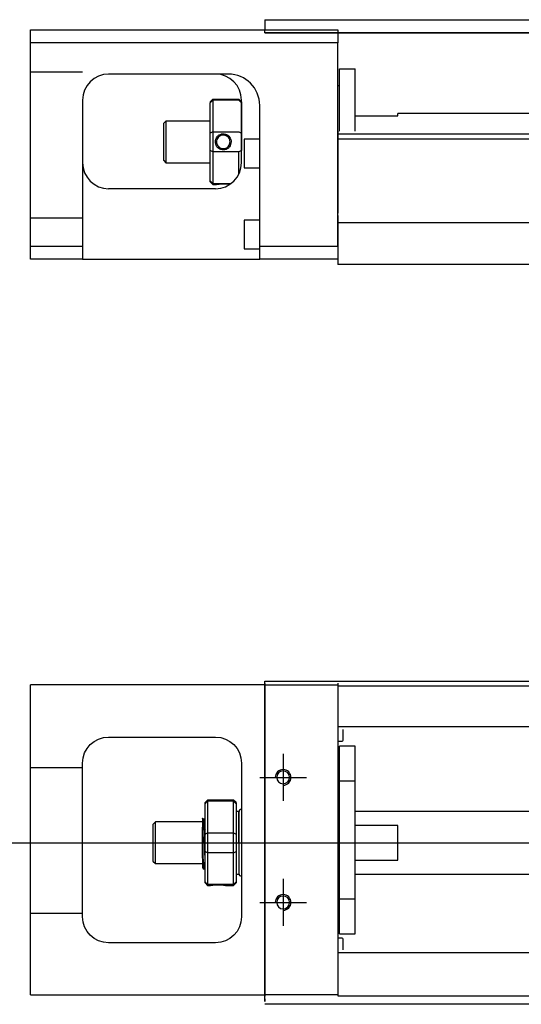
# Model space of a CAD drawing. Header units: millimetres. Extents: x -257 to 3135, y -1556 to 860.
# Tile 423 of 633: x 1175 to 1271, y -1146 to -957. Entities that reach past the tile are written whole.
import ezdxf
from ezdxf.lldxf.tags import DXFTag

# ---------------------------------------------------------------- set-up
doc = ezdxf.new("R2010")
doc.units = ezdxf.units.MM
doc.layers.get('0').update_dxf_attribs({"linetype": 'CONTINUOUS'})
tags = doc.linetypes.add('DASHED', pattern=[25.72, 12.86, -12.86]).pattern_tags.tags
tags[6:7] = [DXFTag(74, 4), DXFTag(75, 0), DXFTag(340, '0'), DXFTag(46, 0.0), DXFTag(50, 0.0), DXFTag(44, 0.0), DXFTag(45, 0.0)]
tags[4:5] = [DXFTag(74, 4), DXFTag(75, 0), DXFTag(340, '0'), DXFTag(46, 0.0), DXFTag(50, 0.0), DXFTag(44, 0.0), DXFTag(45, 0.0)]

msp = doc.modelspace()

# ---------------------------------------------------------------- linework, layer by layer
at = {"linetype": 'Continuous'}
for p, q in [((1222, -956.85), (1312.05, -956.85)), ((1222, -956.85), (1222, -957.85)), ((1222, -957.85), (1222, -958.85)), ((1177, -961.31), (1177, -958.81)), ((1177, -958.81), (1236, -958.81)), ((1222, -958.8), (1222, -958.81)), ((1222, -959.35), (1222, -958.85)), ((1312.05, -959.35), (1222, -959.35)), ((1222, -959.36), (1312.05, -959.36)), ((1236, -958.81), (1236, -961.31)), ((1236, -961.31), (1177, -961.31)), ((1177, -1000.31), (1177, -961.31)), ((1236, -1000.31), (1236, -961.31)), ((1214.85, -967.3), (1192, -967.3)), ((1236.3, -966.3), (1239.3, -966.3)), ((1236.3, -978.26), (1236.3, -966.3)), ((1236.3, -966.3), (1239.3, -966.3)), ((1236.3, -978.26), (1236.3, -966.3)), ((1239.3, -978.26), (1239.3, -966.3)), ((1239.3, -978.26), (1239.3, -966.3)), ((1236.3, -969.55), (1236, -969.55)), ((1236.3, -969.55), (1236, -969.55)), ((1187, -972.3), (1187, -1000.31)), ((1211.5, -972.6), (1212, -972.1)), ((1211.5, -972.6), (1211.5, -972.79)), ((1211.5, -978.63), (1211.5, -972.79)), ((1212, -972.1), (1212, -972.33)), ((1212, -972.1), (1217, -972.1)), ((1212, -972.33), (1212, -978.37)), ((1217, -972.33), (1212, -972.33)), ((1217.5, -972.6), (1217, -972.1)), ((1217, -972.33), (1217, -972.1)), ((1217.5, -984.3), (1217.5, -972.3)), ((1217.5, -972.6), (1217.5, -972.79)), ((1217.5, -972.79), (1217.5, -978.63)), ((1221, -1000.31), (1221, -973.3)), ((1297.76, -974.85), (1247.5, -974.85)), ((1247.5, -975.3), (1247.5, -974.85)), ((1203, -976.3), (1202.5, -976.8)), ((1202.5, -976.8), (1202.5, -980.3)), ((1211.5, -976.3), (1203, -976.3)), ((1203, -976.3), (1203, -984.3)), ((1239.3, -975.3), (1247.5, -975.3)), ((1211.5, -981.98), (1211.5, -978.63)), ((1212, -978.37), (1212, -982.23)), ((1212, -978.37), (1217, -978.37)), ((1217.5, -978.63), (1217.5, -981.98)), ((1202.5, -980.3), (1202.5, -983.8)), ((1221, -979.8), (1218, -979.8)), ((1218, -979.8), (1218, -985.3)), ((1340.11, -978.81), (1236, -978.81)), ((1339.86, -979.81), (1236, -979.81)), ((1211.5, -987.82), (1211.5, -981.98)), ((1212, -982.23), (1212, -988.27)), ((1217, -982.23), (1212, -982.23)), ((1217, -986.48), (1217, -982.23)), ((1202.5, -983.8), (1203, -984.3)), ((1203, -984.3), (1211.5, -984.3)), ((1218, -985.3), (1221, -985.3)), ((1211.5, -988), (1211.5, -987.82)), ((1211.5, -988), (1212, -988.5)), ((1212.5, -989.3), (1192, -989.3)), ((1212, -988.27), (1212, -988.5)), ((1212, -988.27), (1215.54, -988.27)), ((1212, -988.5), (1212.5, -988.5)), ((1221, -995.3), (1218, -995.3)), ((1218, -995.3), (1218, -1000.8)), ((1236, -994.46), (1236, -1001.26)), ((1177, -1000.31), (1187, -1000.31)), ((1177, -1002.81), (1177, -1000.31)), ((1187, -1000.31), (1187, -1002.81)), ((1218, -1000.8), (1221, -1000.8)), ((1221, -1002.81), (1221, -1000.31)), ((1221, -1000.31), (1236, -1000.31)), ((1236, -1001.26), (1236, -1003.81)), ((1187, -1002.81), (1177, -1002.81)), ((1187, -1002.81), (1221, -1002.81)), ((1236, -1002.81), (1221, -1002.81)), ((1333.7, -1003.81), (1236, -1003.81)), ((1177, -1087.01), (1177, -1084.51)), ((1222, -1084.51), (1177, -1084.51)), ((1222, -1084.26), (1222, -1083.81)), ((1222, -1083.81), (1348.25, -1083.81)), ((1222, -1084.26), (1222, -1144.26)), ((1236, -1084.21), (1236, -1084.51)), ((1236, -1084.51), (1236, -1087.01)), ((1177, -1141.51), (1177, -1087.01)), ((1236, -1087.01), (1236, -1141.51)), ((1192, -1094.51), (1212.5, -1094.51)), ((1187, -1129.01), (1187, -1099.51)), ((1217.5, -1099.51), (1217.5, -1129.01)), ((1211, -1106.61), (1210.5, -1107.11)), ((1210.5, -1107.29), (1210.5, -1107.11)), ((1216, -1106.61), (1211, -1106.61)), ((1211, -1106.61), (1211, -1106.84)), ((1211, -1106.84), (1211, -1112.88)), ((1216, -1106.84), (1211, -1106.84)), ((1216.5, -1107.11), (1216, -1106.61)), ((1216, -1106.84), (1216, -1106.61)), ((1216, -1112.88), (1216, -1106.84)), ((1216.5, -1107.11), (1216.5, -1107.29)), ((1210.5, -1113.13), (1210.5, -1107.29)), ((1216.5, -1107.29), (1216.5, -1113.13)), ((1217, -1108.81), (1216.5, -1108.81)), ((1217, -1114.81), (1217, -1108.81)), ((1217, -1108.91), (1217, -1120.71)), ((1201, -1110.81), (1200.5, -1111.31)), ((1210, -1110.81), (1201, -1110.81)), ((1201, -1118.81), (1201, -1110.81)), ((1210.38, -1110.31), (1210.13, -1110.31)), ((1200.5, -1111.31), (1200.5, -1111.31)), ((1200.5, -1111.31), (1200.5, -1118.31)), ((1210, -1117.79), (1210, -1111.84)), ((1211, -1112.88), (1211, -1114.81)), ((1211, -1112.88), (1216, -1112.88)), ((1216, -1114.81), (1216, -1112.88)), ((1210.5, -1114.81), (1210.5, -1113.13)), ((1210.5, -1116.48), (1210.5, -1114.81)), ((1211, -1114.81), (1211, -1116.74)), ((1216, -1116.74), (1216, -1114.81)), ((1216.5, -1113.13), (1216.5, -1116.48)), ((1217, -1114.81), (1217, -1120.81)), ((1210.5, -1122.32), (1210.5, -1116.48)), ((1216.5, -1116.48), (1216.5, -1122.32)), ((1200.5, -1118.31), (1201, -1118.81)), ((1211, -1116.74), (1211, -1122.78)), ((1216, -1116.74), (1211, -1116.74)), ((1216, -1122.78), (1216, -1116.74)), ((1201, -1118.81), (1210, -1118.81)), ((1210.17, -1119.81), (1210.33, -1119.81)), ((1210.5, -1122.51), (1210.5, -1122.32)), ((1216.5, -1120.81), (1217, -1120.81)), ((1216.5, -1122.32), (1216.5, -1122.51)), ((1210.5, -1122.51), (1211, -1123.01)), ((1211, -1122.78), (1211, -1123.01)), ((1211, -1122.78), (1216, -1122.78)), ((1211, -1123.01), (1211.5, -1123.01)), ((1214.51, -1123.01), (1216, -1123.01)), ((1216, -1123.01), (1216.5, -1122.51)), ((1216, -1123.01), (1216, -1122.78)), ((1212.5, -1134.01), (1192, -1134.01)), ((1177, -1144.01), (1177, -1141.51)), ((1236, -1141.51), (1236, -1144.01)), ((1177, -1144.01), (1222, -1144.01)), ((1222, -1145.26), (1222, -1144.26)), ((1236, -1144.01), (1236, -1144.21)), ((1332.35, -1145.81), (1222, -1145.81))]:
    msp.add_line(p, q, dxfattribs=at)
at = {"linetype": 'DASHED', "ltscale": 0.3}
for p, q in [((1187, -966.95), (1177, -966.95)), ((1187, -994.95), (1177, -994.95)), ((1636, -995.81), (1236, -995.81)), ((1222, -1084.51), (1236, -1084.51)), ((1348, -1084.76), (1236, -1084.76)), ((1736, -1092.59), (1236, -1092.59)), ((1236, -1093.04), (1236, -1094.58)), ((1237, -1095.12), (1237, -1093.04)), ((1236, -1094.58), (1236, -1098.14)), ((1236, -1095.32), (1236.8, -1095.32)), ((1239.3, -1096.26), (1236.3, -1096.26)), ((1239.3, -1096.26), (1236.3, -1096.26)), ((1236.3, -1102.94), (1236.3, -1096.26)), ((1236.3, -1102.94), (1236.3, -1096.26)), ((1239.3, -1102.94), (1239.3, -1096.26)), ((1239.3, -1102.94), (1239.3, -1096.26)), ((1236, -1098.14), (1236, -1100.06)), ((1187, -1100.4), (1177, -1100.4)), ((1236, -1100.06), (1236, -1128.36)), ((1236.3, -1125.57), (1236.3, -1102.94)), ((1236.3, -1102.94), (1239.3, -1102.94)), ((1236.3, -1125.57), (1236.3, -1102.94)), ((1239.3, -1125.57), (1239.3, -1102.94)), ((1239.3, -1125.57), (1239.3, -1102.94)), ((1236.3, -1103.51), (1236, -1103.51)), ((1236.3, -1103.51), (1236, -1103.51)), ((1736, -1108.81), (1239.3, -1108.81)), ((1247.5, -1111.49), (1239.3, -1111.49)), ((1247.5, -1118.12), (1247.5, -1111.49)), ((1239.3, -1118.12), (1247.5, -1118.12)), ((1239.3, -1120.81), (1736, -1120.81)), ((1236, -1125.01), (1236.3, -1125.01)), ((1236, -1125.01), (1236.3, -1125.01)), ((1236.3, -1125.57), (1239.3, -1125.57)), ((1236.3, -1132.26), (1236.3, -1125.57)), ((1236.3, -1132.26), (1236.3, -1125.57)), ((1239.3, -1132.26), (1239.3, -1125.57)), ((1239.3, -1132.26), (1239.3, -1125.57)), ((1187, -1128.4), (1177, -1128.4)), ((1236, -1128.36), (1236, -1130.28)), ((1236, -1130.28), (1236, -1133.84)), ((1236.8, -1133.1), (1236, -1133.1)), ((1236.3, -1132.26), (1239.3, -1132.26)), ((1236.3, -1132.26), (1239.3, -1132.26)), ((1237, -1135.38), (1237, -1133.3)), ((1236, -1133.84), (1236, -1135.38)), ((1236, -1135.38), (1236, -1136.38)), ((1736, -1135.93), (1236, -1135.93)), ((1236, -1144.01), (1222, -1144.01)), ((1736, -1144.26), (1236, -1144.26))]:
    msp.add_line(p, q, dxfattribs=at)
at = {"linetype": 'DASHED'}
for p, q in [((1215, -967.3), (1214.85, -967.3)), ((1236, -978.26), (1236, -979.26)), ((1236, -979.26), (1236, -993.96)), ((1236, -1000.31), (1236, -1003.81)), ((1222, -1087.82), (1222, -1083.81)), ((1236, -1084.51), (1236, -1084.71)), ((1236, -1084.71), (1236, -1085.71)), ((1236, -1085.71), (1236, -1092.04)), ((1222, -1097.82), (1222, -1087.82)), ((1236, -1092.04), (1236, -1093.04)), ((1222, -1105.82), (1222, -1097.82)), ((1222, -1121.82), (1222, -1105.82)), ((1210.13, -1110.31), (1210.12, -1110.31)), ((1222, -1129.82), (1222, -1121.82)), ((1222, -1139.82), (1222, -1129.82)), ((1236, -1136.38), (1236, -1142.71)), ((1222, -1144.76), (1222, -1139.82)), ((1236, -1142.71), (1236, -1143.71)), ((1222, -1144.76), (1222, -1145.26)), ((1236, -1143.71), (1236, -1144.01))]:
    msp.add_line(p, q, dxfattribs=at)
for p, q in [((1225.5, -1097.76), (1225.5, -1106.76)), ((1221, -1102.26), (1230, -1102.26)), ((1172, -1114.81), (1340.3, -1114.81)), ((1225.5, -1121.76), (1225.5, -1130.76)), ((1221, -1126.26), (1230, -1126.26))]:
    msp.add_line(p, q)
at = {"linetype": 'Continuous', "extrusion": (0, 0, -1)}
for centre in [(-1225.5, -1102.26), (-1225.5, -1126.26)]:
    msp.add_circle(centre, 1.23, dxfattribs=at)
at = {"linetype": 'Continuous'}
for centre, radius, start, end in [((1192, -972.3), 5, 90, 180), ((1212.5, -972.3), 5, 0, 90), ((1192, -984.3), 5, 180, 270), ((1212.5, -984.3), 5, 270, 0), ((1217.5, -1108.91), 0.5, 90, 180), ((1217.5, -1120.71), 0.5, 180, 270)]:
    msp.add_arc(centre, radius, start, end, dxfattribs=at)
at = {"linetype": 'DASHED'}
msp.add_arc((1215, -973.3), 6, 0, 90, dxfattribs=at)
at = {"linetype": 'Continuous', "extrusion": (0, 0, -1)}
for centre, start, end in [((-1192, -1099.51), 0, 90), ((-1212.5, -1099.51), 90, 180), ((-1192, -1129.01), 270, 0), ((-1212.5, -1129.01), 180, 270)]:
    msp.add_arc(centre, 5, start, end, dxfattribs=at)
at = {"linetype": 'DASHED', "ltscale": 0.3}
for centre, start, end in [((1236.8, -1095.12), 270, 0), ((1236.8, -1133.3), 0, 90)]:
    msp.add_arc(centre, 0.2, start, end, dxfattribs=at)
for centre in [(1225.5, -1102.26), (1225.5, -1126.26)]:
    msp.add_arc(centre, 1.5, 270, 180)
at = {"linetype": 'Continuous'}
msp.add_ellipse((1215, -973.3), major_axis=(4.24, 4.24), ratio=1, start_param=5.497787, end_param=7.068583, dxfattribs=at)
for points, degree in [([(1215, -967.3), (1214.95, -967.3), (1214.9, -967.3), (1214.85, -967.3)], 3), ([(1212, -972.33), (1211.83, -972.49), (1211.67, -972.64), (1211.5, -972.79)], 3), ([(1217, -972.33), (1217.17, -972.49), (1217.33, -972.64), (1217.5, -972.79)], 3), ([(1212, -978.37), (1211.83, -978.46), (1211.67, -978.54), (1211.5, -978.63)], 3), ([(1217, -978.37), (1217.17, -978.46), (1217.33, -978.54), (1217.5, -978.63)], 3), ([(1212, -982.23), (1211.83, -982.15), (1211.67, -982.06), (1211.5, -981.98)], 3), ([(1217.5, -981.98), (1217.33, -982.06), (1217.17, -982.15), (1217, -982.23)], 3), ([(1212, -988.27), (1211.83, -988.12), (1211.67, -987.97), (1211.5, -987.82)], 3), ([(1210.5, -1107.29), (1210.67, -1107.14), (1210.83, -1106.99), (1211, -1106.84)], 3), ([(1216, -1106.84), (1216.17, -1106.99), (1216.33, -1107.14), (1216.5, -1107.29)], 3), ([(1210.14, -1110.32), (1210.02, -1110.11)], 1), ([(1210.5, -1111.08), (1210.44, -1111.2), (1210.37, -1110.31)], 2), ([(1210.5, -1113.13), (1210.67, -1113.05), (1210.83, -1112.96), (1211, -1112.88)], 3), ([(1216, -1112.88), (1216.17, -1112.96), (1216.33, -1113.05), (1216.5, -1113.13)], 3), ([(1211, -1116.74), (1210.83, -1116.65), (1210.67, -1116.57), (1210.5, -1116.48)], 3), ([(1216, -1116.74), (1216.17, -1116.65), (1216.33, -1116.57), (1216.5, -1116.48)], 3), ([(1210.34, -1119.8), (1210.42, -1118.67), (1210.5, -1118.53)], 2), ([(1209.99, -1119.51), (1210.07, -1119.66), (1210.16, -1119.8)], 2), ([(1211, -1122.78), (1210.83, -1122.63), (1210.67, -1122.47), (1210.5, -1122.32)], 3), ([(1216, -1122.78), (1216.17, -1122.63), (1216.33, -1122.47), (1216.5, -1122.32)], 3)]:
    msp.add_open_spline(points, degree=degree, dxfattribs=at)
for points, knots in [([(1212.5, -980.3), (1212.5, -980.13), (1212.53, -979.95), (1212.64, -979.62), (1212.72, -979.46), (1212.94, -979.19), (1213.08, -979.06), (1213.37, -978.88), (1213.53, -978.82), (1213.86, -978.75), (1214.03, -978.74), (1214.36, -978.79), (1214.51, -978.83), (1214.8, -978.98), (1214.94, -979.07), (1215.17, -979.31), (1215.27, -979.45), (1215.42, -979.76), (1215.47, -979.93), (1215.5, -980.17), (1215.51, -980.24), (1215.51, -980.3)], [0, 0, 0, 0, 0.109357, 0.109357, 0.21915, 0.21915, 0.330451, 0.330451, 0.436162, 0.436162, 0.542186, 0.542186, 0.640015, 0.640015, 0.743853, 0.743853, 0.849113, 0.849113, 0.958413, 0.958413, 1, 1, 1, 1]), ([(1215.51, -980.3), (1215.51, -980.48), (1215.48, -980.66), (1215.36, -980.99), (1215.28, -981.15), (1215.06, -981.42), (1214.92, -981.55), (1214.63, -981.73), (1214.47, -981.79), (1214.14, -981.86), (1213.97, -981.87), (1213.64, -981.82), (1213.49, -981.77), (1213.2, -981.63), (1213.06, -981.53), (1212.83, -981.3), (1212.73, -981.16), (1212.58, -980.85), (1212.53, -980.68), (1212.5, -980.44), (1212.5, -980.37), (1212.5, -980.3)], [0, 0, 0, 0, 0.109681, 0.109681, 0.219848, 0.219848, 0.331471, 0.331471, 0.436803, 0.436803, 0.542595, 0.542595, 0.640477, 0.640477, 0.744315, 0.744315, 0.8492, 0.8492, 0.95844, 0.95844, 1, 1, 1, 1]), ([(1215.3, -980.3), (1215.3, -980.18), (1215.28, -980.06), (1215.21, -979.8), (1215.15, -979.67), (1214.98, -979.44), (1214.88, -979.33), (1214.64, -979.16), (1214.51, -979.1), (1214.22, -979.02), (1214.08, -979), (1213.79, -979.01), (1213.65, -979.05), (1213.38, -979.15), (1213.26, -979.23), (1213.04, -979.42), (1212.95, -979.53), (1212.8, -979.79), (1212.75, -979.93), (1212.71, -980.15), (1212.7, -980.23), (1212.7, -980.3)], [0, 0, 0, 0, 0.090081, 0.090081, 0.195216, 0.195216, 0.30186, 0.30186, 0.410211, 0.410211, 0.517617, 0.517617, 0.621981, 0.621981, 0.727419, 0.727419, 0.835017, 0.835017, 0.943332, 0.943332, 1, 1, 1, 1]), ([(1212.7, -980.3), (1212.7, -980.43), (1212.72, -980.55), (1212.79, -980.81), (1212.86, -980.94), (1213.02, -981.17), (1213.13, -981.28), (1213.36, -981.45), (1213.5, -981.51), (1213.78, -981.59), (1213.93, -981.61), (1214.21, -981.59), (1214.36, -981.56), (1214.62, -981.46), (1214.74, -981.38), (1214.96, -981.19), (1215.06, -981.08), (1215.2, -980.82), (1215.25, -980.68), (1215.29, -980.46), (1215.3, -980.38), (1215.3, -980.3)], [0, 0, 0, 0, 0.090082, 0.090082, 0.19511, 0.19511, 0.301651, 0.301651, 0.410013, 0.410013, 0.517402, 0.517402, 0.621792, 0.621792, 0.727238, 0.727238, 0.834796, 0.834796, 0.943135, 0.943135, 1, 1, 1, 1]), ([(1212.5, -988.5), (1212.5, -988.5), (1212.53, -988.5), (1212.64, -988.48), (1212.73, -988.46), (1212.94, -988.43), (1213.08, -988.41), (1213.37, -988.38), (1213.53, -988.37), (1213.86, -988.35), (1214.04, -988.35), (1214.36, -988.36), (1214.51, -988.37), (1214.8, -988.4), (1214.94, -988.41), (1215.14, -988.44), (1215.21, -988.45), (1215.28, -988.46)], [0, 0, 0, 0, 0.1096809, 0.1096809, 0.2198481, 0.2198481, 0.3314707, 0.3314707, 0.4368026, 0.4368026, 0.542595, 0.542595, 0.6404774, 0.6404774, 0.7443154, 0.7443154, 0.8201607, 0.8201607, 0.8201607, 0.8201607]), ([(1210, -1110.09), (1210, -1110.12), (1210, -1110.22), (1210, -1110.54), (1210, -1110.77), (1210, -1111.28), (1210, -1111.55), (1210, -1111.84)], [0, 0, 0, 0, 0.341605, 0.341605, 0.709042, 0.709042, 1, 1, 1, 1]), ([(1210.5, -1117.32), (1210.48, -1117.06), (1210.47, -1116.74), (1210.43, -1116.05), (1210.41, -1115.67), (1210.38, -1114.89), (1210.36, -1114.49), (1210.32, -1112.72), (1210.3, -1112.35), (1210.27, -1111.67), (1210.25, -1111.37), (1210.22, -1110.87), (1210.2, -1110.66), (1210.16, -1110.41), (1210.15, -1110.34), (1210.14, -1110.32)], [0, 0, 0, 0, 0.142488, 0.142488, 0.289539, 0.289539, 0.436554, 0.436554, 0.583581, 0.583581, 0.730615, 0.730615, 0.877631, 0.877631, 1, 1, 1, 1]), ([(1210.38, -1110.31), (1210.39, -1110.31), (1210.41, -1110.36), (1210.45, -1111.58), (1210.46, -1111.76), (1210.49, -1112.08), (1210.49, -1112.18), (1210.5, -1112.28)], [0, 0, 0, 0, 0.388824, 0.388824, 0.829994, 0.829994, 1, 1, 1, 1]), ([(1210.34, -1119.81), (1210.33, -1119.81), (1210.32, -1119.8), (1210.3, -1119.72), (1210.28, -1119.58), (1210.24, -1119.18), (1210.23, -1118.91), (1210.19, -1118.26), (1210.17, -1117.88), (1210.13, -1117.07), (1210.12, -1115.62), (1210.08, -1114.73), (1210.06, -1114.27), (1210.03, -1112.49), (1210.01, -1112.15), (1210, -1111.84)], [0, 0, 0, 0, 0.062674, 0.062674, 0.22432, 0.22432, 0.386002, 0.386002, 0.547651, 0.547651, 0.70934, 0.70934, 0.870988, 0.870988, 1, 1, 1, 1]), ([(1210, -1117.79), (1210, -1118.16), (1210, -1118.49), (1210, -1119.02), (1210, -1119.22), (1210, -1119.46), (1210, -1119.53), (1210, -1119.53)], [0, 0, 0, 0, 0.355488, 0.355488, 0.70353, 0.70353, 1, 1, 1, 1]), ([(1210, -1117.79), (1210.02, -1118.18), (1210.03, -1118.54), (1210.07, -1119.12), (1210.09, -1119.36), (1210.13, -1119.69), (1210.14, -1119.79), (1210.16, -1119.81), (1210.16, -1119.81), (1210.17, -1119.81)], [0, 0, 0, 0, 0.320659, 0.320659, 0.641321, 0.641321, 0.962057, 0.962057, 1, 1, 1, 1]), ([(1211.5, -1123.01), (1211.5, -1123.01), (1211.53, -1123), (1211.64, -1122.98), (1211.72, -1122.97), (1211.94, -1122.93), (1212.08, -1122.91), (1212.37, -1122.88), (1212.53, -1122.87), (1212.86, -1122.86), (1213.03, -1122.86), (1213.36, -1122.87), (1213.51, -1122.87), (1213.8, -1122.9), (1213.94, -1122.92), (1214.17, -1122.95), (1214.27, -1122.96), (1214.42, -1122.99), (1214.47, -1123), (1214.5, -1123.01), (1214.51, -1123.01), (1214.51, -1123.01)], [0, 0, 0, 0, 0.109357, 0.109357, 0.21915, 0.21915, 0.330451, 0.330451, 0.436162, 0.436162, 0.542186, 0.542186, 0.640015, 0.640015, 0.743853, 0.743853, 0.849113, 0.849113, 0.958413, 0.958413, 1, 1, 1, 1])]:
    msp.add_open_spline(points, degree=3, knots=knots, dxfattribs=at)
at = {"linetype": 'DASHED'}
for points, degree in [([(1210.37, -1110.31), (1210.37, -1110.31), (1210.37, -1110.32)], 2), ([(1211.5, -1123), (1211.51, -1122.99)], 1)]:
    msp.add_open_spline(points, degree=degree, dxfattribs=at)

doc.saveas('drawing.dxf')
